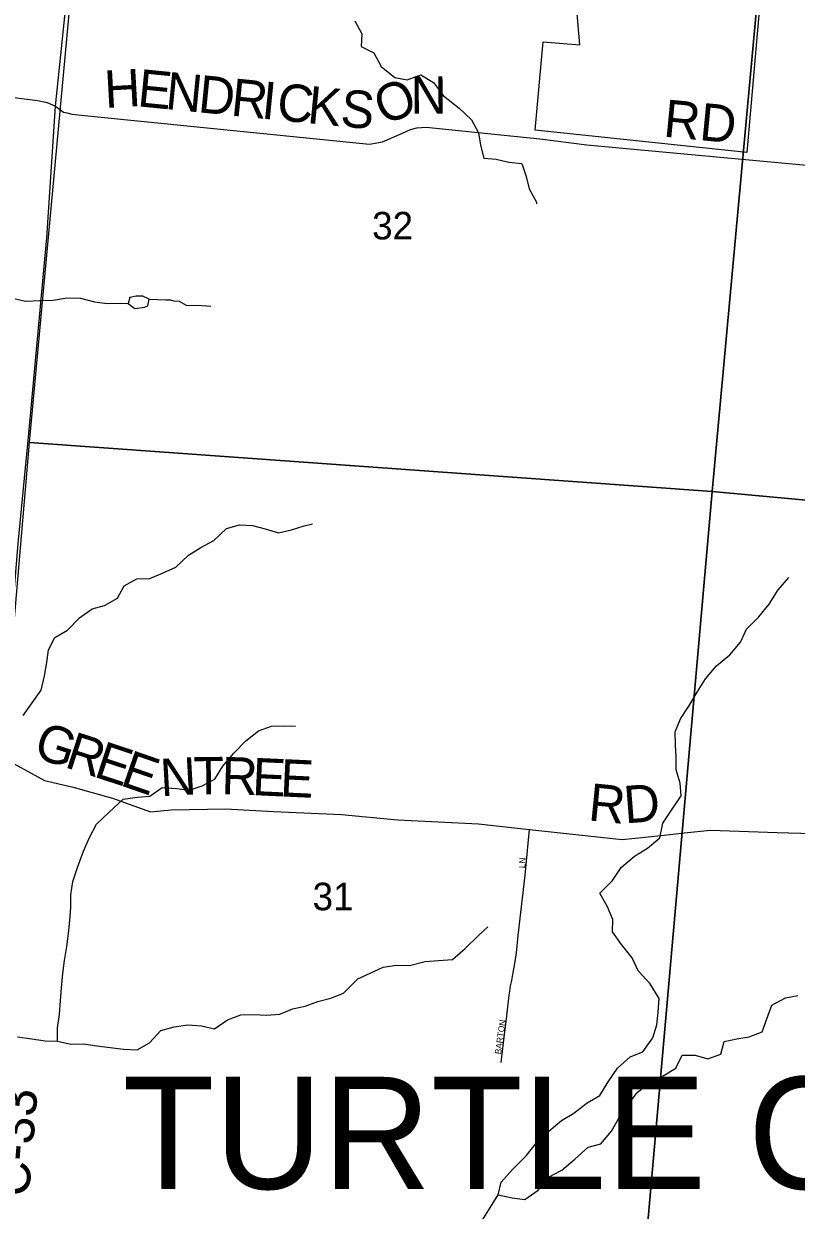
# Model space of a CAD drawing. Extents: x 0 to 1064, y 0 to 440.
# Drawn here: x 147.64 to 166.41, y 263.81 to 292.66 of the extents above; entities that cross this region are included whole.
import ezdxf

# ---------------------------------------------------------------- set-up
doc = ezdxf.new("R2010")
doc.units = 0
for name, color, linetype in [('GM_X_Corporation', 7, 'Continuous'), ('GM_X_County_Road', 7, 'Continuous'), ('GM_X_County_Road_Text', 7, 'Continuous'), ('GM_X_Minor_River', 7, 'Continuous'), ('GM_X_Section', 7, 'Continuous'), ('GM_X_Section_Text', 7, 'Continuous'), ('GM_X_Township_Subdivision', 7, 'Continuous'), ('GM_X_Township_Subdivision_Text', 7, 'Continuous'), ('GM_X_Township_Text', 7, 'Continuous')]:
    doc.layers.add(name, color=color, linetype=linetype)

msp = doc.modelspace()

# ---------------------------------------------------------------- linework, layer by layer
at = {"layer": 'GM_X_Corporation'}
msp.add_lwpolyline([(165.908, 297.537), (165.208, 289.535), (160.07, 290.075), (160.258, 292.224), (161.154, 292.146), (160.947, 294.521)], dxfattribs=at)
at = {"layer": 'GM_X_County_Road'}
for points in [[(148.406, 290.654), (148.683, 293.318), (148.837, 294.642), (149.079, 296.183), (149.205, 298.261), (149.239, 298.679), (149.277, 299.165), (149.289, 299.31)], [(143.318, 291.344), (143.612, 291.305), (146.485, 290.985), (147.09, 290.911), (147.973, 290.798), (148.202, 290.746), (148.406, 290.654)], [(148.197, 287.456), (148.406, 290.654)], [(148.406, 290.654), (148.599, 290.514), (148.68, 290.494)], [(148.68, 290.494), (148.807, 290.464), (149.197, 290.422), (156.04, 289.733), (156.355, 289.788), (156.844, 290.005), (157.033, 290.088), (157.194, 290.131), (157.415, 290.151), (160.176, 289.867), (161.323, 289.721), (167.11, 289.186), (175.387, 288.39), (179.353, 288.09), (181.814, 287.831), (183.438, 287.594), (185.207, 287.355), (186.135, 287.235), (186.349, 286.85)], [(147.053, 274.532), (147.08, 274.846), (147.497, 280.02), (147.763, 282.7), (148.191, 287.371), (148.197, 287.456)], [(146.339, 275.324), (147.08, 274.846), (148.142, 274.263), (148.808, 274.109), (149.794, 273.83), (150.713, 273.498), (151.217, 273.547), (152.54, 273.574), (153.705, 273.507), (155.361, 273.433), (156.731, 273.302), (158.689, 273.204), (159.927, 273.071), (162.182, 272.827), (163.13, 272.92), (163.689, 272.987), (164.327, 273.053), (165.947, 272.998), (167.955, 272.939)]]:
    msp.add_lwpolyline(points, dxfattribs=at)
at = {"layer": 'GM_X_Minor_River'}
for points in [[(155.681, 292.731), (155.851, 292.421), (155.839, 292.111), (156.143, 291.959), (156.325, 291.624), (156.652, 291.356), (156.956, 291.296), (157.289, 291.423), (157.593, 291.235), (157.842, 290.912), (158.218, 290.608), (158.521, 290.328), (158.691, 290.012), (158.734, 289.708), (158.819, 289.392), (159.122, 289.367), (159.425, 289.294), (159.741, 289.264), (159.844, 288.948), (159.917, 288.644), (160.099, 288.327), (160.099, 288.285)], [(146.087, 285.098), (146.112, 285.323), (146.075, 285.645), (146.385, 285.834), (146.694, 285.998), (146.961, 286.314), (147.265, 286.302), (147.362, 285.992), (147.677, 285.913), (148.023, 285.931), (148.351, 285.943), (148.685, 285.998), (149.018, 285.986), (149.352, 285.901), (149.674, 285.858), (149.983, 285.864), (150.177, 285.858)], [(150.214, 286.004), (150.177, 285.858), (150.335, 285.736), (150.569, 285.769)], [(150.569, 285.769), (150.651, 285.803), (150.681, 285.961), (150.529, 286.034), (150.372, 286.034), (150.214, 286.004), (150.202, 285.998)], [(150.681, 285.961), (151.088, 285.949), (151.197, 285.949), (151.282, 285.925), (151.415, 285.919), (151.585, 285.822), (151.64, 285.809), (151.834, 285.822), (152.083, 285.803), (152.18, 285.791)], [(147.622, 275.84), (147.841, 276.15), (148.059, 276.454), (148.138, 276.801), (148.199, 277.129), (148.241, 277.434), (148.393, 277.738), (148.697, 277.914), (148.988, 278.218), (149.297, 278.437), (149.601, 278.516), (149.916, 278.693), (150.08, 278.997), (150.384, 279.167), (150.699, 279.173), (151.021, 279.307), (151.336, 279.447), (151.64, 279.739), (151.943, 279.927), (152.259, 280.092), (152.562, 280.384), (152.884, 280.475), (153.199, 280.463), (153.503, 280.377), (153.83, 280.286), (154.146, 280.353), (154.455, 280.45), (154.655, 280.505)], [(165.202, 277.938), (165.499, 278.242), (165.754, 278.546), (165.972, 278.893), (166.233, 279.197)], [(158.776, 263.563), (158.982, 263.88), (159.17, 264.184), (159.243, 264.494), (159.516, 264.798), (159.85, 265.133), (160.092, 265.443), (160.402, 265.729), (160.705, 265.991), (161.009, 266.173), (161.33, 266.417), (161.64, 266.599), (161.84, 266.934), (162.064, 267.262), (162.374, 267.536), (162.683, 267.658), (162.926, 267.998), (163.023, 268.321), (163.059, 268.625), (163.078, 268.954), (162.865, 269.312), (162.568, 269.629), (162.422, 269.945), (162.168, 270.268), (161.943, 270.578), (161.955, 270.882), (161.822, 271.186), (161.64, 271.521), (161.943, 271.825), (162.155, 272.141), (162.483, 272.421), (162.793, 272.61), (163.096, 272.865), (163.169, 273.218), (163.381, 273.54), (163.618, 273.887), (163.593, 274.197), (163.496, 274.52), (163.496, 274.824), (163.478, 275.128), (163.466, 275.444), (163.6, 275.76), (163.8, 276.065), (164.006, 276.411), (164.206, 276.728), (164.473, 277.05), (164.801, 277.312), (165.056, 277.622), (165.202, 277.938)], [(148.46, 267.92), (148.454, 268.242), (148.502, 268.577), (148.527, 268.899), (148.557, 269.215), (148.587, 269.562), (148.63, 269.878), (148.684, 270.219), (148.721, 270.535), (148.757, 270.858), (148.781, 271.168), (148.781, 271.478), (148.83, 271.801), (148.939, 272.147), (149.091, 272.537), (149.237, 272.871), (149.406, 273.194), (149.716, 273.486), (150.05, 273.802), (150.396, 273.857), (150.699, 273.875), (151.002, 274.088), (151.354, 274.063), (151.658, 274.027), (151.973, 274.13), (152.283, 274.295), (152.477, 274.605), (152.744, 274.921), (153.035, 275.225), (153.339, 275.469), (153.654, 275.584), (153.97, 275.59), (154.243, 275.578)], [(147.483, 268.023), (147.829, 267.98), (148.157, 267.926), (148.46, 267.92), (148.782, 267.847), (149.085, 267.853), (149.413, 267.804), (149.74, 267.767), (150.062, 267.725), (150.39, 267.713), (150.693, 267.877), (150.972, 268.181), (151.294, 268.266), (151.621, 268.321), (151.955, 268.297), (152.271, 268.217), (152.592, 268.436), (152.914, 268.564), (153.229, 268.57), (153.533, 268.552), (153.861, 268.576), (154.17, 268.704), (154.473, 268.771), (154.783, 268.887), (155.098, 268.966), (155.408, 269.087), (155.754, 269.434), (156.057, 269.574), (156.373, 269.72), (156.7, 269.769), (157.016, 269.763), (157.392, 269.86), (157.714, 269.884), (158.06, 269.909), (158.369, 270.176), (158.691, 270.493), (158.915, 270.699)], [(159.17, 264.184), (159.504, 264.111), (159.813, 264.068), (160.141, 264.294), (160.39, 264.61), (160.717, 264.786), (161.027, 265.048), (161.354, 265.346), (161.664, 265.425), (161.925, 265.729), (162.089, 266.033), (162.313, 266.356), (162.556, 266.678), (162.871, 266.916), (163.181, 267.074), (163.484, 267.262), (163.636, 267.579), (163.958, 267.579), (164.261, 267.487), (164.583, 267.603), (164.661, 267.913), (164.965, 267.974), (165.268, 268.023), (165.584, 268.151), (165.699, 268.467), (165.82, 268.795), (166.148, 268.978), (166.451, 269.027)]]:
    msp.add_lwpolyline(points, dxfattribs=at)
at = {"layer": 'GM_X_Section'}
for points in [[(149.277, 298.69), (165.843, 297.356), (164.368, 281.291), (147.775, 282.479)], [(165.843, 297.356), (182.468, 296.009), (180.874, 279.765), (164.368, 281.291)], [(147.775, 282.479), (164.368, 281.291), (162.669, 261.951), (148.603, 263.397), (146.166, 263.634)], [(164.368, 281.291), (180.874, 279.765), (179.064, 260.3), (164.913, 261.73), (162.669, 261.951)]]:
    msp.add_lwpolyline(points, close=True, dxfattribs=at)
at = {"layer": 'GM_X_Township_Subdivision'}
msp.add_lwpolyline([(159.238, 267.404), (159.294, 267.879), (159.378, 268.54), (159.434, 269.042), (159.452, 269.136), (159.471, 269.266), (159.499, 269.396), (159.527, 269.545), (159.573, 269.806), (159.61, 270.067), (159.657, 270.486), (159.825, 271.957), (159.927, 273.071)], dxfattribs=at)

# ---------------------------------------------------------------- texts
at = {"layer": 'GM_X_County_Road_Text'}
for s, height, rotation, p in [('H', 0.909, 3.1453, (149.618, 290.613)), ('E', 0.909, 354.3295, (150.38, 290.658)), ('N', 0.909, 354.3188, (151.057, 290.591)), ('D', 0.909, 354.3229, (151.853, 290.512)), ('R', 0.909, 354.3236, (152.649, 290.432)), ('I', 0.909, 354.3214, (153.392, 290.359)), ('C', 0.909, 354.3197, (153.764, 290.322)), ('O', 0.909, 22.4496, (156.391, 290.184)), ('N', 0.909, 0.3096, (157.04, 290.472)), ('K', 0.909, 354.3361, (154.507, 290.248)), ('S', 0.909, 354.8765, (155.312, 290.168)), ('RD', 0.9091, 354.5373, (163.164, 289.919)), ('G', 0.909, 342.1168, (147.84, 274.837)), ('R', 0.909, 342.113, (148.601, 274.591)), ('E', 0.909, 341.7575, (149.31, 274.362)), ('E', 0.909, 340.8807, (149.952, 274.15)), ('N', 0.909, 3.1597, (150.975, 273.875)), ('T', 0.909, 0.6986, (151.763, 273.918)), ('R', 0.909, 358.3059, (152.433, 273.927)), ('E', 0.909, 357.3891, (153.176, 273.905)), ('E', 0.909, 357.3505, (153.855, 273.874)), ('R', 0.909, 354.2688, (161.337, 273.291)), ('D', 0.909, 4.4797, (162.253, 273.214)), ('C-33', 0.9091, 85.208, (147.757, 264.111))]:
    msp.add_text(s, height=height, rotation=rotation, dxfattribs=at).set_placement(p)
at = {"layer": 'GM_X_Section_Text'}
for s, p in [('32', (156.103, 287.417)), ('31', (154.656, 271.104))]:
    msp.add_text(s, height=0.6697, rotation=0, dxfattribs=at).set_placement(p)
at = {"layer": 'GM_X_Township_Subdivision_Text'}
for s, rotation, p in [('LN', 86.989, (159.821, 272.124)), ('BARTON', 82.0111, (159.235, 267.594))]:
    msp.add_text(s, height=0.1515, rotation=rotation, dxfattribs=at).set_placement(p)
at = {"layer": 'GM_X_Township_Text'}
msp.add_text('TURTLE CREEK', height=2.72727, rotation=0, dxfattribs=at).set_placement((150.04, 264.326))

doc.saveas('drawing.dxf')
